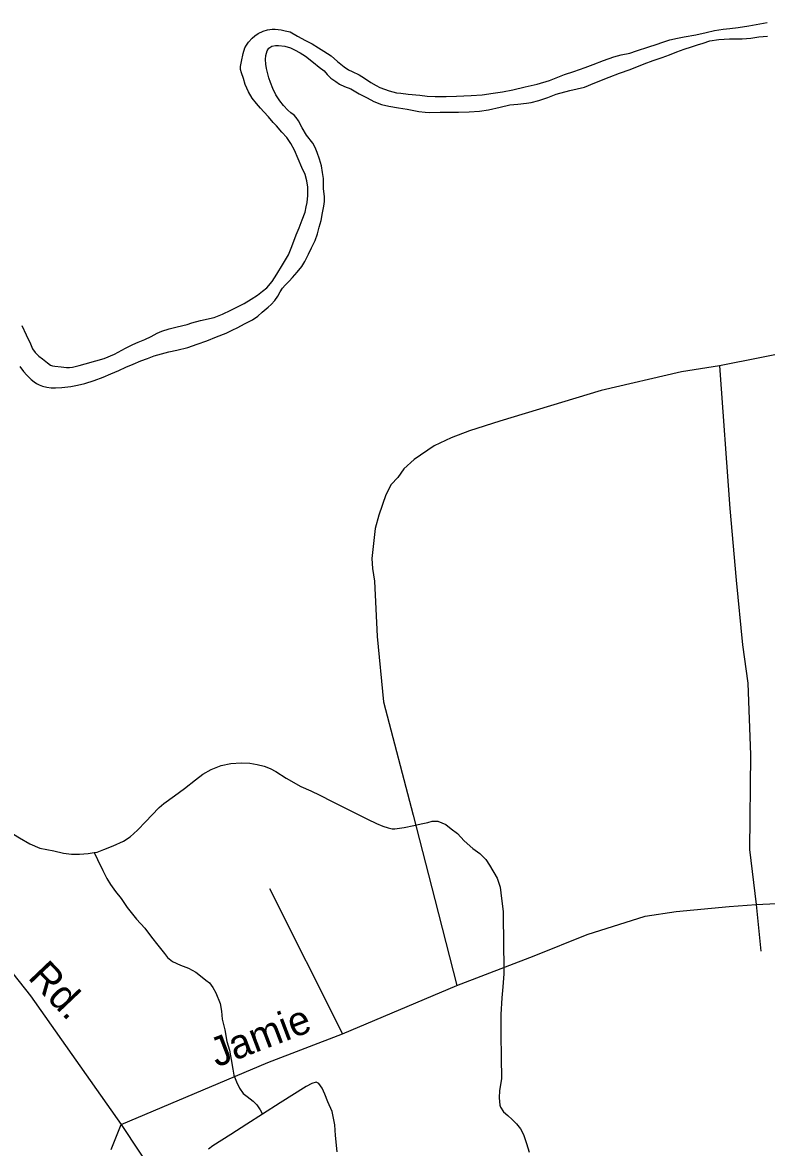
# Model space of a CAD drawing. Extents: x 2220236 to 2384410, y 720751 to 894131.
# Drawn here: x 2337887 to 2340319, y 841986 to 845660 of the extents above; entities that cross this region are included whole.
import ezdxf

# ---------------------------------------------------------------- set-up
doc = ezdxf.new("R2010")
doc.units = 0
doc.layers.add('Default', color=7, linetype='Continuous')

msp = doc.modelspace()

# ---------------------------------------------------------------- linework, layer by layer
at = {"layer": 'Default'}
for p, q in [((2338694.7, 842831.5), (2338933.9, 842357.5)), ((2340286, 842780), (2340300.6, 842626.8))]:
    msp.add_line(p, q, dxfattribs=at)
for points in [[(2338665.1, 845380.8), (2338652, 845395.7), (2338638.5, 845413.2), (2338626.2, 845433.4), (2338615.7, 845457.6), (2338609.6, 845477), (2338603.3, 845495.5), (2338600.5, 845506.9), (2338600.5, 845516.7), (2338603.1, 845533.2), (2338608.6, 845559.1), (2338614.4, 845577.3), (2338619.3, 845586.4), (2338626.1, 845595.9), (2338638, 845609.5), (2338646.9, 845616.4), (2338657.8, 845624.1), (2338673.8, 845632.3), (2338687.8, 845636.1), (2338704.1, 845638.4), (2338713.6, 845638.8), (2338733.1, 845636.4), (2338746, 845633.6), (2338761.9, 845629.3), (2338786.1, 845615.5), (2338812.3, 845601.8), (2338834.4, 845590.3), (2338854.6, 845578), (2338872.5, 845566.6), (2338896.7, 845551.1), (2338916.9, 845532.9), (2338939.2, 845515.1), (2338953.1, 845505.9), (2338965.5, 845499.8), (2338987.5, 845489.9), (2339005.7, 845478.5), (2339025.7, 845464.5), (2339043.8, 845454.4), (2339055.9, 845448.4), (2339070.9, 845442.4), (2339086.2, 845437.4), (2339110.1, 845430.9), (2339123.9, 845429.1), (2339148.4, 845425.9), (2339186.2, 845422.5), (2339210.3, 845420.2), (2339236.3, 845419), (2339272.1, 845418.8), (2339306.5, 845420.2), (2339354.3, 845422.2), (2339390.3, 845424.3), (2339426.2, 845429), (2339456.3, 845433.5), (2339490.1, 845439.9), (2339530.1, 845450.7), (2339569.8, 845458.9), (2339609.6, 845471), (2339659.4, 845490.4), (2339689.5, 845500.5), (2339727, 845513.6), (2339753.3, 845522.8), (2339786.9, 845535.7), (2339820.8, 845547.9), (2339844.8, 845554.5), (2339872.8, 845560.5), (2339894.5, 845567.3), (2339934.3, 845581.1), (2339958.7, 845588.7), (2339980.3, 845596.1), (2340003, 845603.6), (2340028.1, 845608.9), (2340050.2, 845613.1), (2340088, 845619.6), (2340121.8, 845627.5), (2340149.8, 845634.2), (2340177.8, 845638.7), (2340199.7, 845640.5), (2340226.8, 845644), (2340261.7, 845649.6), (2340321.7, 845660.3)], [(2338763.7, 845577.5), (2338776.4, 845571.5), (2338794.6, 845561.7), (2338812.8, 845550), (2338838.9, 845529.7), (2338857.2, 845514.1), (2338873.5, 845502.6), (2338883.5, 845490.5), (2338895.4, 845478.9), (2338911.7, 845467.1), (2338923.8, 845459.4), (2338939.9, 845451.2), (2338960.2, 845443.8), (2338988.1, 845427.5), (2339014.3, 845413.8), (2339036.4, 845402.6), (2339060.8, 845392.8), (2339084.6, 845387.2), (2339116.7, 845381.3), (2339144.8, 845377.5), (2339182.8, 845369.9), (2339203.6, 845367.4), (2339217.1, 845366.3), (2339252.8, 845367.1), (2339312.9, 845367.9), (2339347, 845368.4), (2339381, 845370.7), (2339411, 845375.2), (2339448.8, 845383.4), (2339480.6, 845391.9), (2339506.8, 845393.9), (2339534.6, 845396.7), (2339550.6, 845399), (2339575.2, 845405.6), (2339604.4, 845415), (2339632.2, 845426), (2339676.3, 845438.6), (2339724.1, 845448.8), (2339758, 845463.3), (2339805.5, 845481.6), (2339839.4, 845494.5), (2339873.4, 845506.4), (2339919.2, 845525.7), (2339949, 845535.8), (2339978.8, 845546.2), (2340002.7, 845554.4), (2340026.6, 845564.5), (2340050.6, 845572.7), (2340074.5, 845581.3), (2340093.6, 845587.6), (2340112.4, 845593.3), (2340134.1, 845600.1), (2340164.1, 845604.6), (2340198.2, 845606.7), (2340240.2, 845606.8), (2340268, 845609.5), (2340294.1, 845613.9), (2340322.2, 845616)], [(2337878.7, 844536.3), (2337890.9, 844520.4), (2337901.2, 844508.4), (2337915.3, 844494.2), (2337925.4, 844486.4), (2337932.8, 844481.8), (2337941.9, 844476.5), (2337952.9, 844472.1), (2337966.8, 844469.4), (2337981.7, 844467.3), (2337995.8, 844467.3), (2338015.8, 844468.1), (2338045.5, 844471.6), (2338067.7, 844475.8), (2338091.4, 844481), (2338121.5, 844491.1), (2338151.3, 844501.5), (2338176.1, 844512.4), (2338202.9, 844524), (2338224.8, 844534.1), (2338249.3, 844544.9), (2338274.5, 844554.8), (2338296.5, 844563.3), (2338318.4, 844571.4), (2338341.8, 844578.2), (2338366.2, 844584.2), (2338392.2, 844590.1), (2338428.3, 844598.8), (2338458, 844609.2), (2338490, 844621.1), (2338521.7, 844633.8), (2338553.7, 844646), (2338573, 844655), (2338591.3, 844664.6), (2338613.2, 844676.3), (2338638.9, 844689.5), (2338656.8, 844701.7), (2338670.7, 844713.8), (2338690.7, 844730.4), (2338700.5, 844739.6), (2338712.5, 844752.6), (2338722.1, 844766.1), (2338730, 844780.2), (2338737.7, 844793), (2338745.9, 844802.2), (2338759.4, 844815.2), (2338769.5, 844827.1), (2338785.2, 844844.8), (2338800.8, 844863.5), (2338810.6, 844879.7), (2338822.5, 844903.8), (2338832.1, 844923.9), (2338843.9, 844948.3), (2338851.6, 844970), (2338857.6, 844992.2), (2338863.3, 845013.8), (2338868.5, 845038.6), (2338872.5, 845060.1), (2338874.2, 845075.9), (2338874.2, 845090.7), (2338871.8, 845118.5), (2338871.7, 845136.6), (2338871.5, 845150.3), (2338868.6, 845170.9), (2338865.2, 845192.1), (2338858.7, 845213.8), (2338850.6, 845235.8), (2338844.3, 845252), (2338836.2, 845266.4), (2338815.8, 845291.8), (2338801.7, 845315.9), (2338789.2, 845339), (2338781.9, 845349.5), (2338775, 845357.4), (2338764.9, 845365.2), (2338755, 845373.7), (2338740.6, 845388.9), (2338728.1, 845404.8), (2338716.1, 845424.6), (2338706.1, 845444.9), (2338697.8, 845464.2), (2338693.2, 845479.5), (2338689.4, 845492.4), (2338685.1, 845510.3), (2338683.2, 845524.4), (2338682.2, 845539.7), (2338682.7, 845552.2), (2338684.7, 845560.5), (2338686.7, 845567.8), (2338692.5, 845576.3), (2338702.5, 845582.6), (2338714.2, 845584.7), (2338724.4, 845585.1), (2338744.5, 845582.7), (2338763.7, 845577.5)], [(2337885.1, 844670.2), (2337899.8, 844640.6), (2337914.1, 844610.6), (2337920, 844594.5), (2337928.4, 844582.7), (2337940.4, 844570.7), (2337952.5, 844562.3), (2337968.8, 844548.9), (2337978.7, 844541.1), (2337985.6, 844539.1), (2337992.9, 844537.7), (2338014.3, 844535.3), (2338030.8, 844533.4), (2338041, 844533.1), (2338050.8, 844534.2), (2338072.9, 844540), (2338092.7, 844545.1), (2338126.8, 844555.3), (2338154.7, 844563), (2338188.2, 844577.5), (2338224.2, 844596.4), (2338248, 844608.9), (2338266, 844616.8), (2338287.7, 844625.3), (2338307.6, 844634.9), (2338327.6, 844645.6), (2338343.4, 844652.2), (2338367.4, 844659.7), (2338393.3, 844666.3), (2338425.2, 844674.2), (2338441.1, 844679.1), (2338468.9, 844687.5), (2338513.5, 844696.9), (2338541, 844707.8), (2338568.7, 844720.4), (2338590.6, 844731.2), (2338612.4, 844742.6), (2338635.2, 844756.6), (2338655.9, 844770), (2338672.2, 844782.8), (2338685.8, 844794.2), (2338703.7, 844814.6), (2338719.1, 844838.2), (2338736.9, 844868.5), (2338756.6, 844901.1), (2338768.3, 844928.8), (2338781.8, 844967.1), (2338791.4, 844989.5), (2338801.1, 845015.5), (2338810.9, 845041.2), (2338814.8, 845057.8), (2338817.5, 845072.6), (2338820.2, 845095.7), (2338819.8, 845122), (2338817.3, 845143.2), (2338811.5, 845163.6), (2338801, 845186.8), (2338788.7, 845215.2), (2338776.4, 845243.3), (2338764.7, 845265.1), (2338751.1, 845284.3), (2338735.6, 845302.3), (2338717.4, 845322.3), (2338706.4, 845334), (2338691.2, 845352.4), (2338676.8, 845368.2), (2338665.1, 845380.8)], [(2341791.6, 842870.7), (2341791.6, 843069.8), (2341789.9, 843438.1), (2341780.3, 843778.5), (2341731.3, 844112.9), (2341696.1, 844334.2), (2341673.5, 844449.9), (2341677, 844554.7), (2341687.9, 844644.8), (2341693.3, 844704.9), (2341692.8, 844730.9), (2341688.5, 844756.9), (2341674.1, 844792.7), (2341659.9, 844806.6), (2341633.8, 844822.3), (2341607.8, 844827.8), (2341589.7, 844825.7), (2341490, 844802.4), (2340873.7, 844681.2), (2340582.6, 844621.6), (2340165.6, 844538.8)], [(2340165.6, 844538.8), (2340041.9, 844519.1), (2339778.7, 844458.1), (2339448, 844358.2), (2339348.4, 844326.9), (2339288.7, 844304.2), (2339233, 844277.5), (2339167.6, 844232.8), (2339134, 844202.5), (2339114.4, 844174.2), (2339092.7, 844151.9), (2339075.1, 844117.8), (2339051.8, 844051.4), (2339040.4, 844007.3), (2339029.6, 843909.3), (2339031.9, 843877.3), (2339038.4, 843835.4), (2339047.3, 843654.6), (2339067.3, 843441.6), (2339165, 843071.5), (2339234.8, 842795.7), (2339307.2, 842514.6)], [(2340165.6, 844538.8), (2340199.2, 844073.1), (2340220, 843839.5), (2340240.6, 843627.8), (2340258, 843502.1), (2340266.9, 843268.3), (2340264.2, 842959.8), (2340286, 842780)], [(2336538.7, 843835.7), (2336587.8, 843790), (2336737.4, 843647.9), (2336875, 843513.4), (2337010.4, 843387.1), (2337166.1, 843245), (2337273.5, 843134.3), (2337449.3, 842968.6), (2337613.2, 842810.7), (2337722.3, 842701.4), (2337814.7, 842607.1), (2337914.1, 842481.4), (2338209.8, 842060.7)], [(2338122.2, 842949.5), (2338132, 842950.5), (2338153.7, 842959), (2338183.7, 842971.7), (2338217.5, 842986.2), (2338239.3, 843000.2), (2338263, 843022.5), (2338290.7, 843050.6), (2338310.6, 843071.1), (2338334.5, 843096), (2338350, 843109.8), (2338383.8, 843134.1), (2338417.3, 843158.5), (2338453.2, 843186.9), (2338476.7, 843205.2), (2338504.6, 843221.1), (2338536.6, 843233.9), (2338568.5, 843240.2), (2338601.9, 843242.2), (2338630.5, 843241), (2338654.6, 843237.1), (2338677.2, 843231.5), (2338697.2, 843224.1), (2338715.6, 843214), (2338749, 843192.4), (2338797.4, 843164.8), (2338829.5, 843151.4), (2338859.6, 843137.2), (2338899.9, 843115.8), (2338950.1, 843090.7), (2338984.6, 843073.4), (2339014.8, 843058.8), (2339044.9, 843043.7), (2339064.9, 843035.6), (2339082.9, 843029.8), (2339096.2, 843027.1), (2339105, 843026.4), (2339135.1, 843030.9), (2339167, 843037.2), (2339191, 843043.1), (2339212.8, 843047.3), (2339226.7, 843052.1), (2339244.8, 843051.8), (2339258.1, 843046.8), (2339270.9, 843040.8), (2339289.2, 843026.7), (2339309.2, 843011.1), (2339331.5, 842987.4), (2339359.7, 842963), (2339382.1, 842945.9), (2339401.6, 842927), (2339414.5, 842907.8), (2339438.8, 842866.1), (2339449.2, 842836.4), (2339453.7, 842798.8), (2339458.4, 842756.3), (2339459, 842718.6), (2339459.3, 842678.2), (2339459.8, 842634.9), (2339460.3, 842590.6), (2339460.8, 842552.9), (2339457.3, 842510.8), (2339453.9, 842474.5), (2339450.5, 842420.2), (2339450.7, 842384.1), (2339451.2, 842354.6), (2339451.9, 842280.8), (2339452.9, 842210.3), (2339447.2, 842172.3), (2339445.5, 842148.6), (2339447.8, 842124.7), (2339450.1, 842118.2), (2339460.2, 842102.2), (2339474.2, 842090.7), (2339488.5, 842077.1), (2339502.5, 842062.9), (2339515, 842047), (2339524.9, 842028.7), (2339535.3, 841999.6), (2339543.7, 841971.1)], [(2337703.4, 843141.4), (2337742.2, 843100.3), (2337770.6, 843072), (2337798.4, 843050.1), (2337839, 843021.6), (2337877.4, 842997.6), (2337911.6, 842977.6), (2337943.7, 842964.2), (2337989.7, 842954.6), (2338021.8, 842947.7), (2338047.9, 842943.8), (2338073.8, 842944.2), (2338102, 842946), (2338122.2, 842949.5)], [(2338122.2, 842949.5), (2338132.3, 842926.9), (2338150.5, 842890.6), (2338163.1, 842864.8), (2338175.1, 842845), (2338191.4, 842821.7), (2338209.7, 842799.4), (2338230, 842770.1), (2338260.4, 842731.9), (2338286.9, 842702.5), (2338309.1, 842673.2), (2338329.5, 842646.8), (2338352, 842619.2), (2338362, 842607.1), (2338378.3, 842594), (2338404.4, 842581.9), (2338430.4, 842572.1), (2338454.6, 842558.4), (2338474.9, 842542.8), (2338486.8, 842532.8), (2338499, 842523.4), (2338509.1, 842509.1), (2338519.4, 842491.4), (2338534, 842455.9), (2338538.2, 842431.5), (2338540.6, 842405.3), (2338549, 842370.2), (2338555.4, 842332.1), (2338563.8, 842303.5), (2338570, 842273.6), (2338574.6, 842241.6), (2338578.6, 842222.1), (2338587.1, 842200.4), (2338597.1, 842180.2), (2338609.3, 842162.6), (2338621.5, 842152.6), (2338641.5, 842137), (2338653.8, 842125.1), (2338664, 842109.1), (2338672.2, 842094.6)], [(2338209.8, 842060.7), (2338689.6, 842263.2), (2338933.9, 842357.5), (2339307.2, 842514.6), (2339560.2, 842612.4), (2339732.9, 842682.2), (2339923.1, 842741.6), (2340024.3, 842757.3), (2340197, 842773), (2340286, 842780), (2340751.8, 842802.7)], [(2338915.8, 841971.7), (2338911, 842025.6), (2338908.6, 842060), (2338900.2, 842103.9), (2338885.8, 842135.5), (2338875.3, 842159.7), (2338867.2, 842179.7), (2338856.4, 842195), (2338847.1, 842199.6), (2338833.2, 842194.7), (2338815.2, 842185.2), (2338729.7, 842131.4), (2338672.2, 842094.6)], [(2338672.2, 842094.6), (2338620.6, 842062.3), (2338568.9, 842028), (2338509.3, 841991.1), (2338495.6, 841980.7)], [(2338177.1, 841979.5), (2338209.8, 842060.7)], [(2338209.8, 842060.7), (2338328.1, 841883.5), (2338440.2, 841732.5), (2338531, 841599.9), (2338713.3, 841343.2), (2338826.7, 841179.1), (2338981.9, 840957.4), (2339065.7, 840835.2), (2339158.2, 840711.3), (2339240.2, 840617), (2339334.4, 840522.7), (2339416.4, 840454.6), (2339496.6, 840381.3), (2339604.8, 840288.8), (2339725.2, 840182.3), (2339843.8, 840077.6), (2339978.5, 839967.9), (2340338.1, 839670.2), (2340581.8, 839494.5), (2340703.1, 839410.7), (2340970, 839229.1), (2341078.2, 839152.3), (2341254.4, 839035.3)]]:
    msp.add_lwpolyline(points, dxfattribs=at)

# ---------------------------------------------------------------- texts
for s, rotation, p in [('Rd.', 313.5545, (2337901.9, 842539.5)), ('Jamie', 20.8152, (2338522.4, 842247.3))]:
    msp.add_text(s, height=95, rotation=rotation, dxfattribs=at).set_placement(p)

doc.saveas('drawing.dxf')
